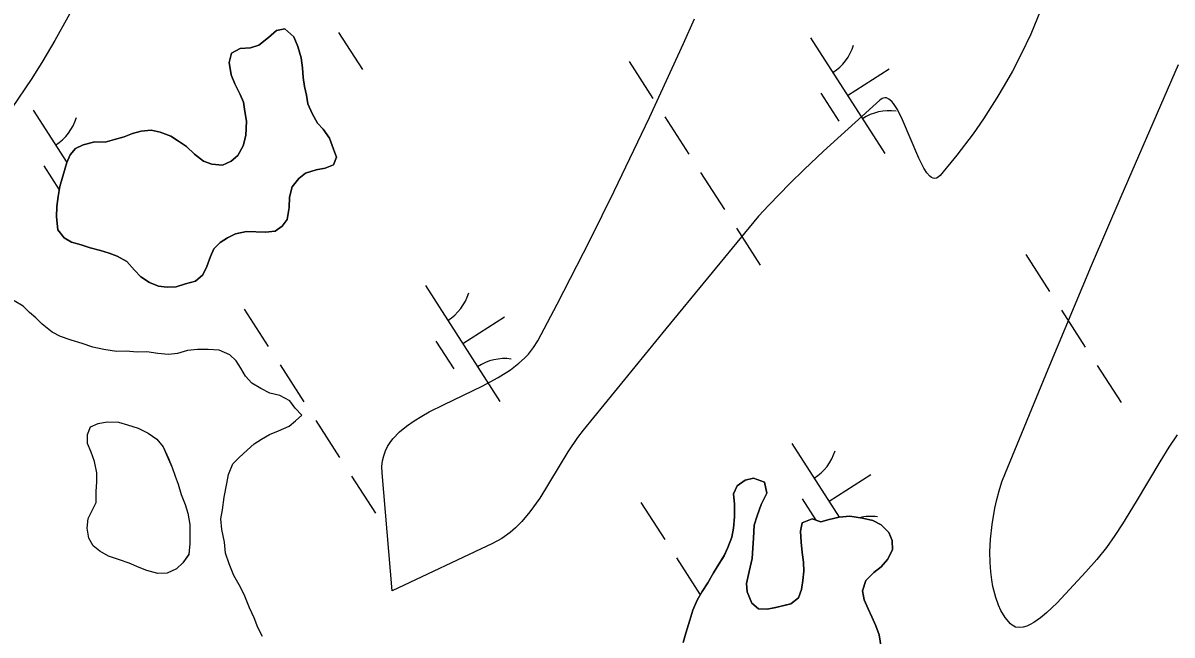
# Model space of a CAD drawing. Extents: x 3937982 to 3958556, y 219448 to 241894.
# Drawn here: x 3944787.8 to 3945205.3, y 232249.4 to 232471.7 of the extents above; entities that cross this region are included whole.
import ezdxf

# ---------------------------------------------------------------- set-up
doc = ezdxf.new("R2010")
doc.units = 0
for name, color, linetype in [('V-SITE-VEGE', 7, 'Continuous'), ('V-TOPO-SHOR', 7, 'Continuous'), ('V-WETL-SWMP', 7, 'Continuous')]:
    doc.layers.add(name, color=color, linetype=linetype)

msp = doc.modelspace()

# ---------------------------------------------------------------- linework, layer by layer
at = {"layer": 'V-SITE-VEGE'}
for points in [[(3944828.68, 232553.825), (3944828.434, 232549.338), (3944828.041, 232544.955), (3944827.512, 232540.687), (3944826.867, 232536.521), (3944825.258, 232528.401), (3944823.332, 232520.733), (3944821.182, 232513.51), (3944818.874, 232506.719), (3944816.466, 232500.344), (3944814.004, 232494.367), (3944811.526, 232488.77), (3944809.056, 232483.534), (3944804.071, 232473.76), (3944799.355, 232465.278), (3944794.978, 232457.921), (3944790.974, 232451.55), (3944783.603, 232440.569)], [(3945157.55, 232476.189), (3945153.966, 232467.608), (3945150.537, 232460.346), (3945147.336, 232454.184), (3945144.391, 232448.939), (3945141.717, 232444.466), (3945136.834, 232436.896), (3945133.025, 232431.441), (3945127.114, 232423.615), (3945121.015, 232416.23), (3945120.348, 232415.601), (3945119.703, 232415.259), (3945119.078, 232415.169), (3945118.474, 232415.288), (3945117.888, 232415.585), (3945117.321, 232416.027), (3945116.223, 232417.287), (3945115.195, 232418.882), (3945113.319, 232422.579), (3945107.441, 232436.438), (3945105.539, 232440.188), (3945104.064, 232442.424), (3945103.456, 232443.133), (3945102.383, 232444.042), (3945101.572, 232444.413), (3945100.959, 232444.497), (3945100.032, 232444.288), (3945099.096, 232443.641), (3945078.73, 232425.082), (3945071.64, 232418.469), (3945066.389, 232413.377), (3945058.76, 232405.521), (3945055.111, 232401.489), (3945051.603, 232397.384), (3945021.354, 232360.572), (3944991.324, 232323.722), (3944989.304, 232321.098), (3944985.766, 232315.874), (3944975.554, 232299.101), (3944971.982, 232294.081), (3944969.064, 232290.622), (3944966.701, 232288.249), (3944964.812, 232286.616), (3944961.769, 232284.431), (3944958.443, 232282.604), (3944921.911, 232265.475), (3944918.257, 232308.303), (3944918.202, 232310.547), (3944918.409, 232312.599), (3944918.841, 232314.483), (3944919.464, 232316.214), (3944920.248, 232317.805), (3944921.165, 232319.278), (3944922.198, 232320.642), (3944924.555, 232323.118), (3944927.152, 232325.274), (3944929.876, 232327.173), (3944932.644, 232328.862), (3944935.399, 232330.384), (3944940.867, 232333.137), (3944954.62, 232339.702), (3944960.501, 232342.895), (3944964.935, 232345.742), (3944967.96, 232348.06), (3944970.02, 232349.922), (3944971.434, 232351.399), (3944973.316, 232353.746), (3944974.884, 232356.271), (3944981.868, 232369.482), (3944993.859, 232392.856), (3945002.645, 232410.557), (3945015.476, 232437.308), (3945027.856, 232464.198), (3945031.772, 232473.115)], [(3945207.189, 232322.108), (3945204.189, 232317.576), (3945200.887, 232312.267), (3945192.364, 232297.843), (3945187.375, 232289.735), (3945184.594, 232285.537), (3945181.491, 232281.199), (3945177.991, 232276.776), (3945173.987, 232272.325), (3945163.552, 232261.127), (3945159.69, 232257.447), (3945157.503, 232255.628), (3945155.068, 232253.922), (3945153.81, 232253.211), (3945152.512, 232252.63), (3945151.182, 232252.23), (3945149.839, 232252.089), (3945148.502, 232252.29), (3945147.203, 232252.949), (3945146.589, 232253.482), (3945144.735, 232255.714), (3945143.165, 232258.313), (3945142.272, 232260.232), (3945141.268, 232262.993), (3945140.248, 232266.99), (3945139.822, 232269.407), (3945139.47, 232272.276), (3945139.236, 232275.657), (3945139.179, 232279.626), (3945139.378, 232284.239), (3945139.925, 232289.533), (3945140.938, 232295.488), (3945141.639, 232298.577), (3945142.499, 232301.767), (3945143.531, 232305.028), (3945144.762, 232308.303), (3945160.306, 232345.92), (3945176.129, 232383.536), (3945186.852, 232408.587), (3945207.73, 232456.625)]]:
    msp.add_lwpolyline(points, dxfattribs=at)
at = {"layer": 'V-TOPO-SHOR'}
for points in [[(3944869.042, 232395.934), (3944864.958, 232395.074), (3944862.027, 232393.571), (3944859.424, 232391.908), (3944857.157, 232389.594), (3944855.875, 232386.798), (3944854.601, 232383.184), (3944853.16, 232380.222), (3944850.401, 232377.904), (3944846.809, 232376.884), (3944843.38, 232375.866), (3944840.11, 232375.669), (3944836.995, 232376.13), (3944833.708, 232377.406), (3944830.576, 232379.503), (3944828.26, 232381.934), (3944825.446, 232385.017), (3944821.989, 232386.946), (3944819.032, 232388.062), (3944815.911, 232389.012), (3944812.136, 232389.956), (3944808.851, 232391.068), (3944805.404, 232392.017), (3944802.769, 232393.626), (3944800.448, 232396.549), (3944799.91, 232401.292), (3944800.034, 232405.056), (3944800.489, 232408.663), (3944801.108, 232412.271), (3944802.216, 232416.048), (3944803.639, 232420.971), (3944804.919, 232423.769), (3944806.86, 232426.079), (3944809.629, 232427.416), (3944813.875, 232428.442), (3944817.641, 232428.317), (3944821.069, 232429.333), (3944824.496, 232430.349), (3944827.594, 232431.529), (3944830.695, 232432.377), (3944834.293, 232432.741), (3944837.574, 232431.957), (3944841.519, 232430.523), (3944844.318, 232428.75), (3944847.122, 232426.814), (3944850.096, 232424.062), (3944853.395, 232421.475), (3944856.354, 232420.361), (3944860.287, 232420.072), (3944863.381, 232421.414), (3944865.816, 232423.566), (3944867.745, 232427.023), (3944868.69, 232430.798), (3944868.964, 232436.038), (3944868.438, 232439.471), (3944867.911, 232442.903), (3944866.738, 232445.674), (3944864.735, 232449.584), (3944863.391, 232452.842), (3944862.693, 232457.256), (3944863.475, 232460.7), (3944866.734, 232462.372), (3944870.496, 232462.572), (3944873.433, 232463.586), (3944877.004, 232466.404), (3944879.927, 232468.888), (3944882.866, 232469.572), (3944886.169, 232466.66), (3944887.679, 232463.074), (3944888.866, 232458.994), (3944889.393, 232455.398), (3944889.593, 232451.8), (3944890.118, 232448.529), (3944890.804, 232445.426), (3944891.326, 232442.322), (3944892.835, 232438.736), (3944894.834, 232435.317), (3944896.823, 232433.046), (3944899.147, 232429.796), (3944900.661, 232425.882), (3944901.671, 232422.948), (3944900.554, 232420.152), (3944897.62, 232418.976), (3944894.351, 232418.288), (3944890.435, 232417.105), (3944888, 232415.116), (3944885.575, 232412.144), (3944884.631, 232408.37), (3944884.504, 232404.604), (3944883.73, 232400.34), (3944881.954, 232397.866), (3944879.353, 232396.039), (3944875.919, 232395.676), (3944869.042, 232395.934)], [(3944866.924, 232346.313), (3944865.261, 232348.916), (3944862.947, 232351.184), (3944859.003, 232352.781), (3944855.07, 232353.07), (3944851.142, 232353.029), (3944847.546, 232352.664), (3944843.954, 232351.646), (3944840.683, 232351.286), (3944836.751, 232351.575), (3944832.817, 232352.189), (3944829.216, 232352.152), (3944825.284, 232352.439), (3944821.684, 232352.402), (3944817.094, 232353.012), (3944813.156, 232353.955), (3944809.214, 232355.224), (3944805.273, 232356.492), (3944801.331, 232357.764), (3944798.367, 232359.369), (3944794.738, 232362.28), (3944792.422, 232364.549), (3944790.112, 232366.488), (3944787.798, 232368.757), (3944784.502, 232370.689)], [(3944874.786, 232248.831), (3944873.117, 232252.087), (3944871.772, 232255.675), (3944870.099, 232259.259), (3944868.417, 232263.498), (3944866.748, 232266.757), (3944864.413, 232270.988), (3944862.734, 232275.227), (3944861.384, 232279.141), (3944861.018, 232283.067), (3944859.99, 232287.64), (3944859.621, 232291.564), (3944860.244, 232294.845), (3944860.852, 232299.435), (3944861.784, 232304.356), (3944862.406, 232307.637), (3944864.004, 232311.581), (3944866.271, 232313.896), (3944869.191, 232316.544), (3944871.786, 232318.862), (3944874.389, 232320.525), (3944877.318, 232322.192), (3944880.578, 232323.534), (3944884.49, 232325.211), (3944886.761, 232327.197), (3944889.034, 232329.186), (3944886.716, 232331.781), (3944884.725, 232334.38), (3944881.105, 232336.309), (3944877.494, 232337.253), (3944874.203, 232338.857), (3944870.91, 232340.788), (3944868.591, 232343.385), (3944866.924, 232346.313)], [(3944814.383, 232297.493), (3944814.342, 232301.585), (3944814.635, 232304.862), (3944814.6, 232308.3), (3944813.742, 232312.382), (3944812.56, 232315.808), (3944811.219, 232318.905), (3944811.186, 232322.18), (3944812.304, 232324.973), (3944815.075, 232326.147), (3944818.342, 232326.835), (3944822.435, 232326.712), (3944825.718, 232325.764), (3944829.661, 232324.494), (3944833.28, 232322.731), (3944836.411, 232320.47), (3944838.731, 232317.711), (3944840.577, 232313.474), (3944841.918, 232310.213), (3944843.096, 232307.115), (3944844.107, 232304.18), (3944845.291, 232300.426), (3944846.637, 232296.838), (3944847.652, 232293.573), (3944848.349, 232289.49), (3944848.38, 232286.379), (3944848.42, 232282.451), (3944847.968, 232278.68), (3944845.871, 232275.551), (3944843.6, 232273.398), (3944840.177, 232271.891), (3944836.743, 232271.692), (3944832.802, 232272.798), (3944830.009, 232273.917), (3944826.39, 232275.516), (3944822.777, 232276.626), (3944818.835, 232278.06), (3944815.708, 232279.827), (3944813.232, 232281.767), (3944811.731, 232284.536), (3944811.04, 232288.13), (3944811.493, 232291.734), (3944814.383, 232297.493)], [(3945027.7, 232246.615), (3945028.649, 232250.062), (3945030.074, 232254.823), (3945031.184, 232258.436), (3945032.784, 232262.055), (3945034.553, 232265.182), (3945036.648, 232268.313), (3945038.739, 232271.936), (3945040.672, 232275.066), (3945042.606, 232278.197), (3945043.886, 232281.154), (3945045.319, 232284.935), (3945045.942, 232288.216), (3945046.39, 232292.312), (3945046.345, 232296.895), (3945045.979, 232300.655), (3945047.259, 232303.615), (3945050.185, 232305.609), (3945053.288, 232306.296), (3945057.233, 232304.862), (3945058.091, 232300.942), (3945056.004, 232296.83), (3945054.572, 232292.721), (3945053.46, 232289.273), (3945053.182, 232284.523), (3945053.055, 232280.921)], [(3945066.846, 232260.762), (3945069.607, 232262.919), (3945070.723, 232265.876), (3945071.179, 232269.153), (3945071.472, 232272.596), (3945071.44, 232275.868), (3945070.913, 232279.301), (3945070.549, 232283.063), (3945070.344, 232287.153), (3945070.968, 232290.104), (3945074.555, 232291.615), (3945077.676, 232290.499), (3945080.776, 232291.349), (3945084.371, 232292.205), (3945088.295, 232292.572), (3945092.886, 232291.8), (3945096.659, 232291.019), (3945099.622, 232289.414), (3945102.432, 232286.659), (3945103.607, 232283.724), (3945103.806, 232280.288), (3945101.877, 232276.831), (3945099.612, 232274.189), (3945097.015, 232272.035), (3945094.097, 232269.223), (3945092.825, 232265.444), (3945093.513, 232262.177), (3945094.856, 232258.917), (3945096.196, 232255.984), (3945097.701, 232252.726), (3945098.881, 232249.464), (3945099.581, 232244.886)], [(3945053.055, 232280.921), (3945052.766, 232277.152), (3945051.666, 232272.395), (3945050.728, 232268.129), (3945050.925, 232265.02), (3945052.602, 232260.945), (3945055.078, 232258.841), (3945058.191, 232258.71), (3945061.294, 232259.396), (3945066.846, 232260.762)]]:
    msp.add_lwpolyline(points, dxfattribs=at)
at = {"layer": 'V-WETL-SWMP'}
for p, q in [((3944902.463, 232468.222), (3944911.123, 232454.768)), ((3945073.915, 232466.291), (3945100.977, 232424.247)), ((3945008.05, 232457.696), (3945016.71, 232444.242)), ((3945087.446, 232445.269), (3945102.582, 232455.011)), ((3945077.711, 232446.138), (3945084.206, 232436.048)), ((3944791.482, 232439.951), (3944803.663, 232421.027)), ((3945021.04, 232437.515), (3945029.7, 232424.061)), ((3944795.278, 232419.799), (3944800.9, 232411.064)), ((3945034.03, 232417.334), (3945042.69, 232403.88)), ((3945047.02, 232397.153), (3945055.68, 232383.7)), ((3945152.178, 232387.595), (3945160.838, 232374.141)), ((3944934.048, 232376.261), (3944961.11, 232334.218)), ((3944868.183, 232367.666), (3944876.843, 232354.212)), ((3944947.579, 232355.239), (3944962.715, 232364.982)), ((3945165.168, 232367.414), (3945173.828, 232353.96)), ((3944937.844, 232356.109), (3944944.339, 232346.018)), ((3944881.173, 232347.485), (3944889.833, 232334.032)), ((3945178.158, 232347.233), (3945186.818, 232333.78)), ((3944894.163, 232327.305), (3944902.823, 232313.851)), ((3945067.177, 232318.962), (3945084.399, 232292.208)), ((3944907.153, 232307.124), (3944915.812, 232293.67)), ((3945080.708, 232297.941), (3945095.844, 232307.683)), ((3945012.311, 232297.565), (3945020.971, 232284.112)), ((3945070.973, 232298.81), (3945075.918, 232291.128)), ((3945025.301, 232277.385), (3945033.899, 232264.027))]:
    msp.add_line(p, q, dxfattribs=at)
for points in [[(3944869.042, 232395.934), (3944875.92, 232395.676), (3944879.354, 232396.039), (3944881.955, 232397.866), (3944883.73, 232400.339), (3944884.505, 232404.603), (3944884.631, 232408.369), (3944885.575, 232412.144), (3944888, 232415.115), (3944890.436, 232417.104), (3944894.352, 232418.289), (3944897.619, 232418.977), (3944900.554, 232420.153), (3944901.671, 232422.947), (3944900.66, 232425.883), (3944899.147, 232429.796), (3944896.822, 232433.047), (3944894.835, 232435.318), (3944892.836, 232438.736), (3944891.326, 232442.322), (3944890.804, 232445.427), (3944890.118, 232448.53), (3944889.593, 232451.799), (3944889.393, 232455.398), (3944888.866, 232458.994), (3944887.679, 232463.074), (3944886.169, 232466.66), (3944882.866, 232469.573), (3944879.926, 232468.889), (3944877.005, 232466.404), (3944873.432, 232463.585), (3944870.496, 232462.573), (3944866.733, 232462.371), (3944863.476, 232460.701), (3944862.692, 232457.256), (3944863.392, 232452.843), (3944864.734, 232449.583), (3944866.738, 232445.674), (3944867.912, 232442.903), (3944868.438, 232439.471), (3944868.964, 232436.039), (3944868.689, 232430.798), (3944867.745, 232427.023), (3944865.816, 232423.566), (3944863.382, 232421.413), (3944860.286, 232420.072), (3944856.354, 232420.36), (3944853.396, 232421.476), (3944850.096, 232424.062), (3944847.122, 232426.814), (3944844.319, 232428.75), (3944841.519, 232430.523), (3944837.575, 232431.956), (3944834.294, 232432.741), (3944830.696, 232432.377), (3944827.594, 232431.528), (3944824.496, 232430.35), (3944821.069, 232429.333), (3944817.641, 232428.317), (3944813.875, 232428.442), (3944809.629, 232427.417), (3944806.86, 232426.079), (3944804.919, 232423.768), (3944803.638, 232420.972), (3944802.215, 232416.047), (3944801.107, 232412.271), (3944800.489, 232408.663), (3944800.034, 232405.057), (3944799.909, 232401.291), (3944800.448, 232396.549), (3944802.769, 232393.626), (3944805.404, 232392.016), (3944808.852, 232391.069), (3944812.137, 232389.956), (3944815.911, 232389.012), (3944819.031, 232388.062), (3944821.989, 232386.946), (3944825.446, 232385.016), (3944828.26, 232381.935), (3944830.576, 232379.503), (3944833.708, 232377.406), (3944836.995, 232376.13), (3944840.11, 232375.67), (3944843.381, 232375.867), (3944846.809, 232376.884), (3944850.4, 232377.903), (3944853.159, 232380.222), (3944854.602, 232383.183), (3944855.875, 232386.798), (3944857.157, 232389.593), (3944859.425, 232391.908), (3944862.027, 232393.571), (3944864.958, 232395.074)], [(3944811.494, 232291.735), (3944814.382, 232297.494), (3944814.341, 232301.586), (3944814.635, 232304.862), (3944814.6, 232308.3), (3944813.741, 232312.383), (3944812.56, 232315.809), (3944811.219, 232318.906), (3944811.186, 232322.179), (3944812.304, 232324.973), (3944815.075, 232326.147), (3944818.341, 232326.835), (3944822.435, 232326.713), (3944825.719, 232325.764), (3944829.66, 232324.494), (3944833.279, 232322.73), (3944836.412, 232320.47), (3944838.732, 232317.711), (3944840.576, 232313.474), (3944841.918, 232310.213), (3944843.095, 232307.115), (3944844.107, 232304.179), (3944845.291, 232300.426), (3944846.637, 232296.838), (3944847.652, 232293.574), (3944848.348, 232289.489), (3944848.38, 232286.379), (3944848.42, 232282.451), (3944847.967, 232278.681), (3944845.87, 232275.55), (3944843.6, 232273.399), (3944840.178, 232271.891), (3944836.743, 232271.692), (3944832.803, 232272.798), (3944830.008, 232273.916), (3944826.391, 232275.516), (3944822.778, 232276.626), (3944818.835, 232278.059), (3944815.707, 232279.828), (3944813.232, 232281.767), (3944811.731, 232284.535), (3944811.04, 232288.129)]]:
    msp.add_lwpolyline(points, close=True, dxfattribs=at)
for points in [[(3944874.787, 232248.831), (3944873.117, 232252.088), (3944871.771, 232255.675), (3944870.098, 232259.26), (3944868.418, 232263.499), (3944866.748, 232266.756), (3944864.414, 232270.988), (3944862.734, 232275.227), (3944861.385, 232279.142), (3944861.018, 232283.067), (3944859.989, 232287.64), (3944859.622, 232291.565), (3944860.244, 232294.846), (3944860.852, 232299.435), (3944861.784, 232304.356), (3944862.406, 232307.636), (3944864.003, 232311.581), (3944866.271, 232313.895), (3944869.191, 232316.544), (3944871.787, 232318.862), (3944874.389, 232320.525), (3944877.318, 232322.192), (3944880.579, 232323.534), (3944884.49, 232325.211), (3944886.762, 232327.198), (3944889.034, 232329.186), (3944886.716, 232331.781), (3944884.725, 232334.38), (3944881.104, 232336.308), (3944877.493, 232337.254), (3944874.203, 232338.857), (3944870.91, 232340.788), (3944868.592, 232343.384), (3944866.925, 232346.314), (3944865.262, 232348.916), (3944862.947, 232351.184), (3944859.002, 232352.781), (3944855.071, 232353.069), (3944851.142, 232353.029), (3944847.545, 232352.665), (3944843.954, 232351.647), (3944840.684, 232351.286), (3944836.752, 232351.574), (3944832.817, 232352.189), (3944829.216, 232352.152), (3944825.285, 232352.44), (3944821.684, 232352.403), (3944817.094, 232353.012), (3944813.156, 232353.954), (3944809.214, 232355.224), (3944805.273, 232356.493), (3944801.331, 232357.763), (3944798.368, 232359.37), (3944794.738, 232362.28), (3944792.423, 232364.548), (3944790.112, 232366.489), (3944787.797, 232368.757), (3944784.503, 232370.688)], [(3945053.054, 232280.92), (3945053.182, 232284.523), (3945053.461, 232289.273), (3945054.572, 232292.722), (3945056.004, 232296.829), (3945058.09, 232300.942), (3945057.232, 232304.862), (3945053.289, 232306.296), (3945050.185, 232305.609), (3945047.259, 232303.615), (3945045.979, 232300.656), (3945046.345, 232296.895), (3945046.391, 232292.312), (3945045.942, 232288.215), (3945045.32, 232284.935), (3945043.885, 232281.155), (3945042.605, 232278.196), (3945040.673, 232275.066), (3945038.74, 232271.936), (3945036.649, 232268.313), (3945034.552, 232265.182), (3945032.783, 232262.054), (3945031.183, 232258.436), (3945030.074, 232254.824), (3945028.649, 232250.062), (3945027.701, 232246.615)], [(3945099.581, 232244.887), (3945098.88, 232249.464), (3945097.701, 232252.726), (3945096.195, 232255.984), (3945094.856, 232258.917), (3945093.513, 232262.178), (3945092.825, 232265.445), (3945094.097, 232269.222), (3945097.015, 232272.035), (3945099.612, 232274.189), (3945101.877, 232276.831), (3945103.806, 232280.288), (3945103.608, 232283.724), (3945102.432, 232286.659), (3945099.622, 232289.413), (3945096.659, 232291.02), (3945092.886, 232291.8), (3945088.295, 232292.572), (3945084.37, 232292.205), (3945080.777, 232291.35), (3945077.675, 232290.5), (3945074.554, 232291.615), (3945070.968, 232290.105), (3945070.343, 232287.152), (3945070.548, 232283.062), (3945070.914, 232279.301), (3945071.439, 232275.868), (3945071.473, 232272.595), (3945071.18, 232269.154), (3945070.722, 232265.876), (3945069.606, 232262.918), (3945066.845, 232260.762)], [(3945066.845, 232260.762), (3945061.293, 232259.396), (3945058.19, 232258.71), (3945055.078, 232258.842), (3945052.602, 232260.945), (3945050.924, 232265.02), (3945050.728, 232268.129), (3945051.667, 232272.394), (3945052.765, 232277.152), (3945053.054, 232280.92)]]:
    msp.add_lwpolyline(points, dxfattribs=at)
for centre, start, end in [((3945072.696, 232468.623), 301.99668, 343.54034), ((3945102.596, 232422.172), 81.99668, 123.54034), ((3944790.263, 232442.284), 301.99668, 343.54034), ((3944932.829, 232378.594), 301.99668, 343.54034), ((3944962.729, 232332.142), 81.99668, 123.54034), ((3945065.958, 232321.295), 301.99668, 343.54034), ((3945095.858, 232274.843), 81.99668, 103.39829)]:
    msp.add_arc(centre, 17.623, start, end, dxfattribs=at)

doc.saveas('drawing.dxf')
